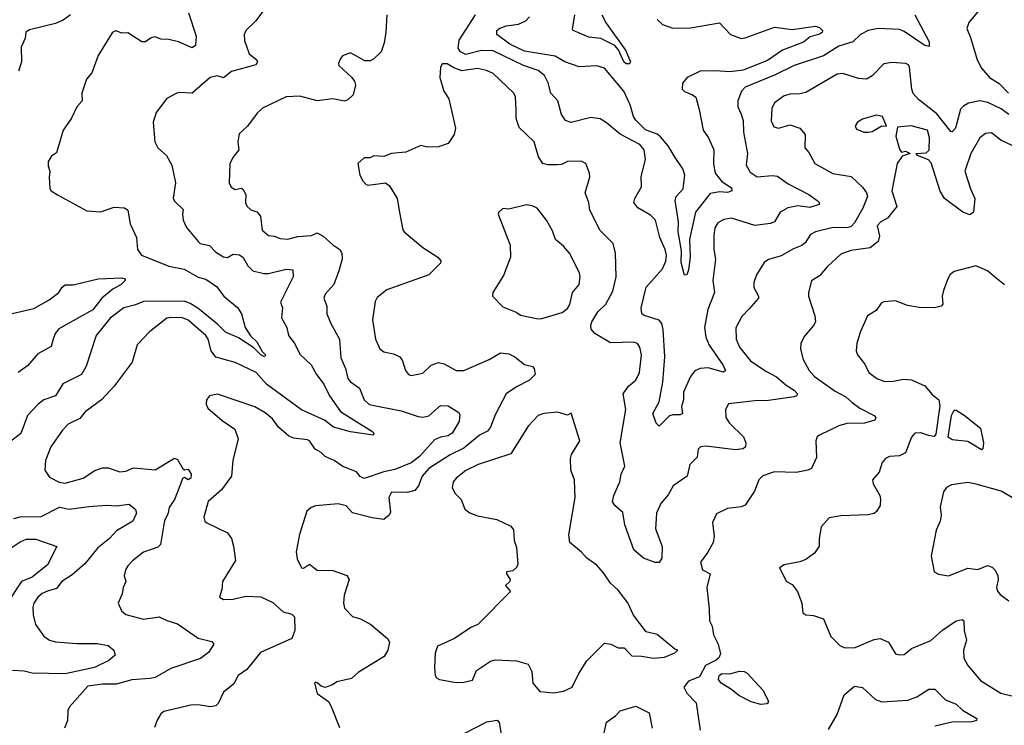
# Model space of a CAD drawing. Extents: x 1954683 to 2060285, y 904798 to 1016299.
# Tile 308 of 472: x 2011342 to 2016381, y 969480 to 973090. Entities that reach past the tile are written whole.
import ezdxf

# ---------------------------------------------------------------- set-up
doc = ezdxf.new("R2010")
doc.units = 0

msp = doc.modelspace()

# ---------------------------------------------------------------- linework, layer by layer
at = {"layer": '0CON10XD'}
for points in [[(2012603.4, 973156.6), (2012550, 973085), (2012499.2, 973035), (2012490.6, 973015), (2012493.2, 972983.2), (2012517.1, 972915), (2012556, 972885), (2012559.2, 972875), (2012550.3, 972859.7), (2012425.3, 972824.7), (2012385, 972792.5), (2012352.1, 972802.1), (2012316.2, 972795), (2012225, 972714), (2012155, 972717.1), (2012138.8, 972711.2), (2012095, 972686.2), (2012041.2, 972615), (2012024.4, 972565), (2012033.3, 972465), (2012048.6, 972435), (2012094, 972395), (2012120, 972345), (2012139.6, 972255), (2012127.5, 972177.5), (2012135, 972161.2), (2012178.3, 972118.3), (2012175.8, 972095), (2012178.1, 972065), (2012195, 972026.2), (2012254.6, 971954.6), (2012265.6, 971945.6), (2012312.5, 971935), (2012345, 971900.9), (2012385, 971877.5), (2012405, 971873.1), (2012435, 971890.8), (2012467.3, 971887.3), (2012485, 971874), (2012510.2, 971830.2), (2012535, 971805.6), (2012591.1, 971791.1), (2012615, 971791.2), (2012705, 971812.9), (2012740.5, 971810.5), (2012741.9, 971775), (2012677.3, 971645), (2012686.9, 971615), (2012682.5, 971565), (2012708.8, 971515), (2012717.1, 971475), (2012747.2, 971437.2), (2012776.5, 971376.5), (2012834.5, 971325), (2012861.2, 971275), (2012899.2, 971225), (2012927.1, 971165), (2012983.6, 971085), (2013067.9, 971032.1), (2013144.2, 970985), (2013154.3, 970975), (2013151.2, 970965), (2013035, 970980.8), (2012948.6, 971005), (2012901.4, 971041.4), (2012783.8, 971093.8), (2012604.6, 971224.6), (2012551.4, 971285), (2012445, 971335.4), (2012345, 971363.3), (2012321.5, 971395), (2012306.7, 971455), (2012293.8, 971475), (2012205, 971552.1), (2012175.3, 971565.3), (2012115, 971567.2), (2012095, 971562.1), (2012006.3, 971493.7), (2011943.5, 971426.5), (2011917.7, 971337.7), (2011825.6, 971215), (2011760, 971145), (2011676.6, 971083.4), (2011649.8, 971050.2), (2011590.1, 971019.9), (2011560.7, 970989.3), (2011501.8, 970905), (2011474, 970834), (2011471.2, 970785), (2011495, 970750), (2011543.6, 970723.6), (2011575, 970718.2), (2011666.2, 970745), (2011726.7, 970783.3), (2011765, 970797.8), (2011795, 970797.3), (2011855, 970777.5), (2011885, 970780.9), (2011925, 970796.9), (2012035, 970787.5), (2012135, 970846.9), (2012149.1, 970839.1), (2012175, 970796.2), (2012185, 970787.5), (2012205, 970790), (2012220, 970765), (2012218, 970745), (2012205, 970736.2), (2012185, 970747.5), (2012175, 970743.3), (2012165, 970714), (2012133.8, 970635), (2012106.9, 970595), (2012099.5, 970560.5), (2012083, 970527), (2012063.1, 970405), (2012048.9, 970391.1), (2011976, 970365), (2011918.5, 970321.5), (2011896, 970295), (2011883.8, 970275), (2011876.2, 970245), (2011885.8, 970215), (2011870.8, 970185), (2011867, 970153), (2011846.7, 970105), (2011863.8, 970065), (2011885, 970047.5), (2011975, 970022.7), (2012055.5, 970035.5), (2012095.6, 970015.6), (2012149.8, 969999.8), (2012255, 969925.7), (2012325, 969908.1), (2012335.6, 969895), (2012308.2, 969851.8), (2012267.6, 969822.4), (2012115, 969770.8), (2012035, 969724.6), (2012009.4, 969719.4), (2011915, 969712.1), (2011835, 969689.5), (2011765, 969690.4), (2011690.7, 969679.3), (2011596.7, 969575), (2011588.8, 969555), (2011586, 969505), (2011570.8, 969465)], [(2012205.4, 973125), (2012245.9, 973005.9), (2012241.4, 972958.6), (2012225, 972946), (2012155, 972976.9), (2012105, 972989.6), (2012065, 972990), (2012035, 973001.9), (2012015, 972996.7), (2011985, 972977.1), (2011967, 972977), (2011895, 973022.5), (2011865, 973022), (2011835, 973033.3), (2011825, 973030), (2011815, 973022.5), (2011743.1, 972906.9), (2011711.7, 972818.3), (2011684.1, 972785.9), (2011660, 972715), (2011661.2, 972675), (2011634.2, 972645), (2011605, 972583.3), (2011563.8, 972525), (2011530.7, 972409.3), (2011505, 972392.5), (2011487.5, 972365), (2011487, 972343), (2011497, 972313), (2011492.5, 972285), (2011497, 972227), (2011502.5, 972215), (2011535, 972193.3), (2011685, 972112.5), (2011755, 972107.1), (2011825, 972130.8), (2011878.3, 972128.3), (2011896.1, 972116.1), (2011908.1, 972045), (2011938.9, 971975), (2011945.3, 971915), (2011965, 971885.3), (2012105, 971829.2), (2012183.4, 971813.4), (2012255, 971772.8), (2012295, 971762.1), (2012349.1, 971725), (2012386.2, 971675), (2012456.8, 971616.8), (2012477.5, 971585), (2012495.7, 971515), (2012523.1, 971473.1), (2012555, 971442.5), (2012582.1, 971392.1), (2012599.2, 971375), (2012595, 971364.5), (2012576.2, 971375), (2012540.6, 971410.6), (2012461.5, 971461.5), (2012395, 971491.4), (2012355, 971532.5), (2012253.6, 971613.6), (2012215, 971638.7), (2012185, 971649.1), (2011975, 971648.4), (2011935, 971630.4), (2011875, 971615.3), (2011805, 971563.5), (2011733.8, 971475), (2011682.8, 971317.2), (2011658.9, 971275), (2011563.4, 971226.6), (2011524.6, 971165.4), (2011465, 971145.5), (2011436.9, 971123.1), (2011382.7, 971065), (2011347.6, 970972.4), (2011295, 970931.5)], [(2011601.4, 973115), (2011565, 973088.5), (2011525, 973070), (2011391.7, 973038.3), (2011372.9, 973027.1), (2011370, 972995), (2011350.3, 972949.7), (2011350.8, 972875), (2011335, 972827.5)], [(2013220.4, 973115), (2013215.6, 973025.6), (2013208.1, 972971.9), (2013191.1, 972925), (2013152.6, 972887.4), (2013135, 972878.9), (2013108.9, 972878.9), (2013035, 972920.8), (2012993.3, 972905), (2012981.7, 972888.3), (2012973.6, 972866.4), (2012976, 972855), (2013041.2, 972795), (2013056.2, 972775), (2013061.2, 972755), (2013048.8, 972705), (2013020.5, 972679.5), (2013005, 972674), (2012945, 972685.7), (2012865, 972675.5), (2012775, 972698.6), (2012705, 972695.7), (2012585, 972638), (2012557.6, 972612.4), (2012508, 972545), (2012464.4, 972505.6), (2012457.8, 972465), (2012464.2, 972425), (2012432.5, 972385), (2012417.3, 972352.7), (2012414.2, 972255), (2012425, 972233.8), (2012445, 972221.2), (2012475, 972227.5), (2012483.3, 972223.3), (2012498.8, 972195), (2012498.1, 972155), (2012505, 972136.2), (2012525, 972118), (2012556.3, 972106.3), (2012574.7, 972084.7), (2012583.1, 972013.1), (2012615, 971985.8), (2012645, 971983.1), (2012675, 971970), (2012715, 971967.5), (2012765, 971980), (2012835, 971986.2), (2012865, 972000), (2012895, 971983.1), (2012945, 971937.7), (2012980.8, 971915), (2012990.8, 971895), (2012992, 971865), (2012975.3, 971804.7), (2012949.1, 971735), (2012905.8, 971685), (2012898.1, 971665), (2012913.1, 971625), (2012914.5, 971585), (2012934.6, 971535), (2012978.5, 971455), (2012985, 971360), (2013010, 971305), (2013020.8, 971255), (2013035, 971237.5), (2013081.1, 971205), (2013105.4, 971145), (2013131.2, 971121.2), (2013295, 971089.6), (2013380.9, 971059.1), (2013405, 971056.4), (2013436, 971064), (2013495, 971115.7), (2013535, 971114), (2013589.7, 971079.7), (2013595, 971070), (2013590.8, 971035), (2013554.7, 970975.3), (2013535, 970960.9), (2013495, 970954.5), (2013465, 970940.4), (2013388.2, 970855), (2013345, 970822.3), (2013261.5, 970788.5), (2013205, 970776.5), (2013105, 970743.2), (2013085, 970752.1), (2013065, 970776.7), (2012995, 970803.6), (2012951.9, 970835), (2012904.7, 970854.7), (2012885, 970875.6), (2012853.4, 970893.4), (2012825, 970934.5), (2012815, 970940.4), (2012745, 970948.9), (2012719.8, 970959.8), (2012666, 971005), (2012635, 971048.6), (2012598.5, 971078.5), (2012545, 971109.5), (2012445, 971143.6), (2012355, 971174.3), (2012312.5, 971165), (2012297.5, 971145), (2012297, 971123), (2012305, 971103.3), (2012378.9, 971038.9), (2012443.3, 970995), (2012460, 970945), (2012432.2, 970835), (2012425.4, 970754.6), (2012374.7, 970685.3), (2012305.8, 970625), (2012284.2, 970545), (2012288.8, 970525), (2012300, 970515), (2012405, 970463.8), (2012425.7, 970435), (2012436.6, 970396.6), (2012447, 970323), (2012380, 970215), (2012376.1, 970173.9), (2012363.8, 970135), (2012385, 970124), (2012435, 970126), (2012498.8, 970141.2), (2012576.4, 970136.4), (2012638, 970108), (2012690.7, 970060.7)], [(2015922.7, 973115), (2015996, 972976), (2015996.9, 972953.1), (2015975, 972958.1), (2015869, 973029), (2015845, 973039.1), (2015735, 973044.8), (2015684.2, 973035), (2015645, 973014.5), (2015605, 972976.2), (2015534.8, 972955.2), (2015455.2, 972904.8), (2015305, 972856.3), (2015205, 972806.7), (2015054.8, 972745.2), (2015035.9, 972725), (2015016.9, 972675), (2015017.7, 972645), (2015034.1, 972605.9), (2015043.8, 972575), (2015046.8, 972515), (2015066.8, 972405), (2015060.4, 972345), (2015080.6, 972310.6), (2015116, 972286), (2015193.4, 972293.4), (2015219.6, 972289.6), (2015275, 972250.4), (2015380, 972195), (2015423.8, 972165), (2015433.8, 972155), (2015433.3, 972145), (2015385, 972128.5), (2015325, 972137.2), (2015272.7, 972127.3), (2015234.4, 972105), (2015205.6, 972055), (2015185, 972047.5), (2015105, 972037.3), (2014985, 972074.5), (2014945, 972068.1), (2014915, 972050), (2014899.1, 972025), (2014893.6, 971985), (2014894.4, 971914.4), (2014902.5, 971865), (2014888.9, 971755), (2014897.3, 971695), (2014863.2, 971606.8), (2014847.3, 971515), (2014852.7, 971465), (2014870.8, 971425), (2014940.7, 971325), (2014954, 971295), (2014943.9, 971286.1), (2014865, 971309.2), (2014824.2, 971305.8), (2014797.1, 971292.9), (2014775.2, 971264.8), (2014739.1, 971185), (2014738.9, 971145), (2014729.1, 971110.9), (2014733.8, 971075), (2014722.5, 971067.5), (2014685, 971068.1), (2014667.6, 971062.4), (2014615, 971010), (2014600, 971025), (2014581.9, 971075), (2014615.5, 971134.5), (2014633.5, 971235), (2014643.3, 971365), (2014635.9, 971505), (2014629, 971535), (2014615, 971553.5), (2014537.1, 971577.1), (2014525.6, 971585.6), (2014522.7, 971615), (2014548.7, 971721.3), (2014632.1, 971815), (2014649.6, 971855), (2014651.5, 971885), (2014645.5, 971915), (2014618.2, 971975), (2014595.6, 972065), (2014570.6, 972090.6), (2014505, 972128.1), (2014485.6, 972155), (2014490.6, 972175), (2014524.3, 972235), (2014522.3, 972287.7), (2014545.3, 972374.7), (2014537.2, 972425), (2014515, 972451.2), (2014415, 972503.8), (2014345, 972563.1), (2014312.8, 972582.8), (2014265, 972590), (2014165, 972564.6), (2014135, 972574.4), (2014114.5, 972605), (2014095.6, 972675), (2014059.6, 972715), (2014046.7, 972766.7), (2014028.4, 972805), (2013995, 972830), (2013920.9, 972855), (2013765, 972930.7), (2013705, 972931.7), (2013625, 972911.7), (2013597.9, 972925), (2013585.3, 972945), (2013590.6, 972985), (2013674.6, 973115)], [(2014605, 973091.2), (2014631.2, 973065), (2014685, 973046.7), (2014775, 973048.2), (2014924, 973074), (2014980, 973015), (2015035, 972994.6), (2015055, 972996.7), (2015205, 973051.2), (2015295, 973040.8), (2015415, 973056.2), (2015435, 973050.9), (2015451.4, 973035), (2015448.1, 973025), (2015435, 973016.4), (2015387.8, 973002.2), (2015353.8, 972975), (2015245.6, 972934.4), (2015169.2, 972880.8), (2015045, 972832.2), (2014976.7, 972823.3), (2014900.9, 972829.1), (2014825, 972826.1), (2014758.6, 972795), (2014733.3, 972765), (2014733.1, 972735), (2014745, 972722.5), (2014786.1, 972706.1), (2014802.9, 972692.9), (2014818.7, 972631.3), (2014840, 972525), (2014866.8, 972485), (2014894, 972425), (2014893.4, 972353.4), (2014901.2, 972305), (2014935, 972262.2), (2014985, 972229.2), (2014985.8, 972215), (2014965, 972206.7), (2014925, 972209.2), (2014875, 972201.2), (2014800, 972105), (2014770.4, 971965), (2014772.7, 971877.3), (2014765, 971810), (2014755.7, 971784.3), (2014745, 971782.5), (2014727.4, 971847.4), (2014728.3, 971908.3), (2014711.4, 972005), (2014714, 972055), (2014695.9, 972165), (2014701.2, 972185), (2014736.7, 972225), (2014745.9, 972295), (2014735, 972326.5), (2014696.9, 972385), (2014660, 972445), (2014621.3, 972491.3), (2014604.3, 972504.3), (2014545, 972526.6), (2014495, 972575.4), (2014482.5, 972595), (2014466.7, 972655), (2014433.5, 972725), (2014335, 972841.8), (2014295, 972854.8), (2014205, 972849.4), (2014131.2, 972875), (2014082.7, 972902.7), (2013925, 972929.2), (2013850, 972965), (2013784, 973015), (2013784, 973035), (2013796.2, 973045), (2013831.3, 973058.7), (2013895, 973067.8), (2013932, 973085), (2013950.8, 973105)], [(2014321.2, 973115), (2014343.1, 973073.1), (2014442.2, 972935), (2014467.1, 972875), (2014463.3, 972865), (2014445, 972863.5), (2014433.2, 972875), (2014406.4, 972936.4), (2014387.8, 972957.8), (2014316.7, 972993.3), (2014255, 973000.8), (2014175, 973034.4), (2014170.9, 973040.9), (2014182.9, 973115)], [(2016249.2, 973135), (2016200, 973075), (2016188.5, 973045), (2016208.4, 972998.4), (2016242.1, 972885), (2016265, 972842.5), (2016304.7, 972794.7), (2016355, 972763.8), (2016402, 972715)], [(2014503.9, 971433.9), (2014485, 971439.6), (2014365, 971437.5), (2014285, 971483.8), (2014266.9, 971506.9), (2014264.1, 971525), (2014270, 971545), (2014300.7, 971595), (2014341.1, 971635), (2014378.1, 971701.9), (2014393.8, 971775), (2014390.6, 971895), (2014380, 971945), (2014312, 972012), (2014259.4, 972115), (2014254.2, 972155), (2014236, 972205), (2014260, 972285), (2014258.8, 972305), (2014240, 972355), (2014215, 972365.8), (2014145.6, 972364.4), (2014115, 972349.2), (2014092.7, 972347.3), (2014045, 972346.9), (2014018.8, 972355), (2013997.9, 972387.9), (2013974.2, 972465), (2013898.7, 972538.7), (2013883.6, 972585), (2013883.6, 972625), (2013879.2, 972695), (2013870.8, 972715), (2013765.3, 972815.3), (2013730.9, 972830.9), (2013685, 972840.4), (2013605, 972827.8), (2013563.4, 972843.4), (2013530, 972865), (2013503.3, 972865), (2013496, 972845), (2013492, 972795), (2013512, 972725), (2013538, 972685), (2013572.5, 972535), (2013565, 972503.3), (2013535, 972456.7), (2013485, 972440), (2013428.3, 972438.3), (2013395, 972446.2), (2013317.9, 972412.1), (2013245, 972405.7), (2013205, 972390), (2013155, 972393.8), (2013135, 972383.3), (2013105, 972382.5), (2013072.5, 972355), (2013082.5, 972295), (2013097.5, 972265), (2013115, 972247.5), (2013125, 972243.3), (2013213.9, 972256.1), (2013235, 972240), (2013273.8, 972175), (2013287.5, 972095), (2013302, 972015), (2013310, 972005), (2013405, 971924), (2013482, 971875), (2013496.6, 971856.6), (2013495.7, 971845), (2013435, 971784.5), (2013221.4, 971708.6), (2013171.2, 971668.8), (2013161.7, 971648.3), (2013147.5, 971555), (2013162.9, 971455), (2013185, 971406), (2013205, 971391.4), (2013255, 971380.6), (2013288, 971365), (2013301.9, 971345), (2013316.9, 971295), (2013332.5, 971275), (2013345, 971270), (2013405, 971281.5), (2013447.5, 971322.5), (2013485, 971335.6), (2013515, 971328.9), (2013575, 971294.5), (2013615, 971295.4), (2013745, 971350.9), (2013803.3, 971385), (2013845, 971380.9), (2013875.8, 971365.8), (2013925, 971325.4), (2013966, 971315), (2013974.4, 971305), (2013980, 971275), (2013951.4, 971245), (2013885, 971212), (2013832.1, 971175), (2013775, 971068.6), (2013752.2, 971005), (2013735.7, 970985), (2013695, 970964.6), (2013615, 970898.6), (2013545, 970863.5), (2013435, 970794.6), (2013401.1, 970755), (2013383.6, 970705), (2013365, 970681.5), (2013325, 970670.4), (2013245, 970672), (2013231.9, 970645), (2013240.5, 970569.5), (2013233.3, 970555), (2013205, 970533.3), (2013145, 970540.5), (2013045, 970566.5), (2013013.1, 970603.1), (2012972.6, 970612.6), (2012855, 970603.3), (2012834.2, 970595), (2012810.8, 970575), (2012773.8, 970456.2), (2012757.7, 970367.7), (2012762.4, 970332.4), (2012785, 970286.2), (2012795, 970284.3), (2012825, 970304), (2012865, 970273.5), (2012945, 970272), (2013017, 970247), (2013028.8, 970225), (2013002.5, 970145), (2012998.6, 970105), (2013005, 970078.8), (2013045, 970037.1), (2013086.2, 970025), (2013139.2, 969995), (2013224.2, 969924.2), (2013234, 969905), (2013225.5, 969864.5), (2013208, 969832), (2013075, 969750), (2013040.7, 969719.3), (2012965, 969702.5), (2012943.3, 969686.7), (2012905, 969672.5), (2012885, 969680), (2012865, 969697.5), (2012855, 969700), (2012850, 969695), (2012865, 969642.5), (2012922.1, 969602.1), (2012935.4, 969575.4), (2012979.1, 969469.1)], [(2016405, 972605.7), (2016364.7, 972634.7), (2016297.2, 972667.2), (2016255, 972675.4), (2016197.3, 972662.7), (2016171.5, 972648.5), (2016157.1, 972632.9), (2016131.1, 972535), (2016115, 972515.7), (2016107.9, 972517.9), (2016035, 972609.2), (2015941.2, 972681.2), (2015915, 972711.8), (2015907.3, 972735), (2015896.4, 972846.4), (2015890, 972860), (2015876.7, 972866.7), (2015805, 972871.1), (2015765, 972864.3), (2015705, 972803.1), (2015675, 972785.6), (2015635, 972790), (2015555, 972814.5), (2015525, 972810.9), (2015365, 972718.2), (2015335, 972710.8), (2015285, 972709.6), (2015255, 972700), (2015204.3, 972665), (2015191.4, 972635), (2015187.8, 972572.2), (2015202, 972542), (2015225, 972535.6), (2015285, 972551.5), (2015335.4, 972535.4), (2015362.6, 972502.6), (2015360, 972435), (2015380.7, 972410.7), (2015411.4, 972355), (2015502.7, 972302.7), (2015597.9, 972287.9), (2015655, 972233.1), (2015675.5, 972205), (2015680.5, 972185), (2015656.9, 972125), (2015615, 972050.6), (2015595, 972030.4), (2015575, 972024.4), (2015505, 972027.4), (2015414.2, 972005), (2015389.3, 971990.7), (2015361.8, 971948.2), (2015345.5, 971934.5), (2015302, 971918), (2015238.9, 971881.1), (2015175, 971863.1), (2015152.1, 971847.9), (2015112.2, 971785), (2015098.5, 971745), (2015099.3, 971719.3), (2015123.1, 971675), (2015122.9, 971665), (2015075, 971610), (2015037.8, 971572.2), (2015007.3, 971512.7), (2015009.1, 971455), (2015025.3, 971415.3), (2015082.9, 971345), (2015161, 971291), (2015215, 971262.8), (2015265, 971219.7), (2015306.4, 971195), (2015322.5, 971175), (2015316.9, 971165), (2015305, 971160.8), (2015175, 971141.1), (2015105, 971139.6), (2014968.8, 971125), (2014954.4, 971095), (2014956.5, 971055), (2014975, 971026.5), (2015045.6, 970955), (2015057.5, 970925), (2015055.7, 970904.3), (2015045, 970894.2), (2015005, 970889.2), (2014855, 970908.8), (2014826.7, 970905), (2014815, 970892.5), (2014808.9, 970851.1), (2014771.5, 970815), (2014758.1, 970755), (2014685.6, 970705), (2014660.8, 970659.2), (2014623.5, 970615), (2014601.5, 970565), (2014596.2, 970485), (2014629.3, 970395), (2014628.2, 970335), (2014615, 970312.9), (2014595, 970312.9), (2014535, 970335.7), (2014485, 970377.1), (2014439.2, 970505), (2014428.7, 970568.7), (2014387.5, 970605), (2014375.8, 970625), (2014382.2, 970655), (2014412.7, 970725), (2014420.9, 970765), (2014439.4, 970805), (2014415.4, 970925), (2014444.6, 971095), (2014430.6, 971175), (2014458.2, 971215), (2014494.7, 971245.3), (2014514.5, 971285), (2014523.5, 971375), (2014515.3, 971415.3), (2014503.9, 971433.9)], [(2015685, 972514.4), (2015705, 972518.6), (2015755, 972547.5), (2015777.5, 972545), (2015757.5, 972595), (2015725, 972600.8), (2015655, 972582), (2015630, 972565), (2015617.5, 972545), (2015625, 972530), (2015662.5, 972515), (2015685, 972514.4)], [(2016424.9, 972444.9), (2016364.1, 972474.1), (2016315, 972511.9), (2016285, 972507.1), (2016255, 972485.8), (2016208.9, 972405), (2016179.4, 972315), (2016207.9, 972225), (2016230.9, 972175), (2016223.8, 972105), (2016205, 972091.4), (2016168.6, 972105), (2016075, 972175.6), (2016052.3, 972212.3), (2016007.3, 972357.3), (2015992.7, 972372.7), (2015937.5, 972395), (2015930, 972405), (2015980.6, 972409.4), (2015996.9, 972423.1), (2015998.5, 972485), (2015988, 972525), (2015905, 972547.1), (2015835, 972540), (2015826, 972495), (2015845, 972427.5), (2015855, 972412.5), (2015875, 972416.7), (2015900, 972405), (2015858.3, 972391.7), (2015832.2, 972355), (2015805.3, 972215), (2015830.9, 972135), (2015782.5, 972075), (2015748.8, 972055), (2015730.8, 972035), (2015741.5, 971985), (2015735.4, 971954.6), (2015695, 971922.5), (2015595, 971908.9), (2015545, 971890), (2015474.4, 971825), (2015435, 971779.2), (2015395, 971754), (2015378.8, 971695), (2015379.2, 971675), (2015410.6, 971575), (2015414.3, 971545), (2015404.3, 971525), (2015358.6, 971471.4), (2015340, 971435), (2015338.6, 971405), (2015352.2, 971352.2), (2015382.9, 971295), (2015409.2, 971265), (2015515, 971189.4), (2015569.6, 971159.6), (2015602.2, 971132.2), (2015642.3, 971102.3), (2015714.5, 971064.5), (2015724, 971055), (2015718.8, 971041.2), (2015665, 971025.5), (2015575, 971024.2), (2015535, 971011.8), (2015435, 970964.2), (2015424, 970955), (2015417.1, 970935), (2015420.3, 970849.7), (2015395, 970794), (2015375.5, 970784.5), (2015315, 970773.3), (2015205, 970777.5), (2015145, 970756.7), (2015125, 970736.2), (2015102, 970678), (2015055, 970605.6), (2015035, 970597.1), (2014965, 970588.5), (2014908.3, 970561.7), (2014888.3, 970518.3), (2014896, 970445), (2014891.2, 970415), (2014863.8, 970365), (2014826.2, 970315), (2014836.7, 970275), (2014875.6, 970255), (2014859.4, 970185), (2014870, 970075), (2014871.9, 970015), (2014886.4, 969986.4), (2014893.2, 969943.2), (2014916.9, 969895), (2014928.8, 969845), (2014920, 969825), (2014906.4, 969813.6), (2014852.5, 969785), (2014821.7, 969728.3), (2014765, 969705.7), (2014741.4, 969675), (2014756.2, 969645), (2014804.2, 969595), (2014824.4, 969455)], [(2013995, 971560), (2014015, 971561.2), (2014118.7, 971591.3), (2014145, 971612), (2014157.2, 971632.8), (2014171.9, 971695), (2014204.4, 971735.6), (2014210.8, 971775), (2014207.5, 971795), (2014155.3, 971895.3), (2014125, 971930.8), (2014084.2, 971965), (2014069.2, 972009.2), (2014038.9, 972065), (2013990.8, 972125), (2013965, 972137.8), (2013935, 972143.1), (2013845, 972121.2), (2013815, 972123.3), (2013794.1, 972105.9), (2013791.2, 972095), (2013852.7, 971937.3), (2013853.3, 971875), (2013817.9, 971782.1), (2013763.3, 971695), (2013762.5, 971675), (2013815, 971620.8), (2013883, 971593), (2013905, 971578), (2013995, 971560)], [(2016382.8, 971732.8), (2016330, 971775), (2016295, 971804.3), (2016235, 971830), (2016125, 971801.2), (2016104.1, 971785.9), (2016091.2, 971765), (2016070, 971705), (2016063.3, 971675), (2016066.2, 971635), (2016057.5, 971625), (2016024.2, 971615.8), (2015945, 971617.5), (2015885, 971628.1), (2015825, 971650.8), (2015765, 971646), (2015750.9, 971639.1), (2015725, 971602), (2015681.2, 971575), (2015644.4, 971495), (2015625.7, 971434.3), (2015622.9, 971395), (2015629.4, 971375), (2015667.2, 971327.2), (2015688, 971285), (2015728.8, 971255), (2015765, 971241.4), (2015805, 971238.6), (2015865, 971250), (2015906.7, 971246.7), (2015975, 971217.1), (2016012, 971172), (2016046, 971145), (2016051.4, 971115), (2016031.3, 970968.7), (2016021.9, 970958.1), (2015992.4, 970962.4), (2015953.2, 970976.8), (2015922.5, 970975), (2015906.1, 970953.9), (2015876.2, 970873.8), (2015845, 970857.8), (2015794.2, 970855.8), (2015773.3, 970845), (2015756.2, 970825), (2015741.2, 970775), (2015706.2, 970735), (2015709.2, 970715), (2015744.2, 970655), (2015747, 970637), (2015745.7, 970604.3), (2015726.7, 970573.3), (2015715, 970564.2), (2015683.4, 970556.6), (2015545, 970551.2), (2015485, 970542), (2015444.2, 970495), (2015433.1, 970435), (2015434.2, 970395.8), (2015408.9, 970361.1), (2015365, 970327.5), (2015335, 970316), (2015255, 970301.2), (2015230, 970285), (2015266.7, 970215), (2015295, 970200), (2015322.5, 970165), (2015344, 970105), (2015350, 970055), (2015365.8, 970045.8), (2015405, 970041.1), (2015455, 970024), (2015493.6, 969933.6), (2015538.7, 969888.7), (2015564.1, 969875.9), (2015617.5, 969877.5), (2015715, 969919.4), (2015745, 969923.1), (2015788, 969905), (2015825, 969846.2), (2015845, 969840), (2015868.3, 969841.7), (2015906.9, 969873.1), (2016005, 969913.8), (2016065, 969966.2), (2016135, 970014.4), (2016165, 970021.2), (2016173.8, 970013.8), (2016175.8, 969965), (2016188.1, 969915), (2016171.8, 969865), (2016174, 969824), (2016194.4, 969785), (2016258.7, 969708.7), (2016362.5, 969645), (2016545, 969600.4)], [(2011235, 971572.2), (2011415, 971612.9), (2011493.5, 971656.5), (2011541.4, 971695), (2011558.5, 971721.5), (2011575, 971732.9), (2011615, 971733.3), (2011744, 971764), (2011865, 971769.5), (2011881.2, 971765), (2011882, 971755), (2011860.8, 971735), (2011819.1, 971710.9), (2011762.5, 971665), (2011715.6, 971605), (2011542.4, 971507.6), (2011523.3, 971485), (2011512.9, 971455), (2011502.5, 971417.5), (2011435, 971380.9), (2011381.1, 971318.9), (2011333.3, 971285)], [(2016265, 970888.8), (2016195, 970931.1), (2016115, 970941.2), (2016094.5, 970954.5), (2016110, 971065), (2016125, 971092.5), (2016135, 971092.5), (2016175, 971066.2), (2016259.5, 970999.5), (2016274.4, 970925), (2016271.2, 970895), (2016265, 970888.8)], [(2014075, 969645.8), (2014125, 969654.7), (2014169.4, 969675), (2014203.1, 969745), (2014245, 969810), (2014335, 969899.2), (2014367.5, 969895), (2014405, 969876.7), (2014435, 969876.2), (2014475, 969834.4), (2014525, 969833.3), (2014585, 969822.9), (2014641.7, 969828.3), (2014695, 969850), (2014710, 969865), (2014695, 969870), (2014604.1, 969944.1), (2014548.6, 969958.6), (2014483.3, 970043.3), (2014455, 970106.2), (2014405, 970171.2), (2014365, 970206.2), (2014330.3, 970260.3), (2014295, 970298.8), (2014243.8, 970335), (2014218, 970365), (2014157.5, 970415), (2014151.9, 970455), (2014184.4, 970645), (2014183.5, 970685), (2014180.9, 970735), (2014163.1, 970785), (2014160.9, 970845), (2014165.5, 970865), (2014208.6, 970935), (2014165, 971077.5), (2014145, 971066.7), (2014095, 971082.5), (2014025, 971075.6), (2013995, 971065.6), (2013945, 971010), (2013855, 970869.1), (2013688.6, 970815), (2013625, 970783.2), (2013575, 970743.6), (2013559.6, 970725), (2013554.6, 970694.6), (2013570.6, 970665), (2013601.4, 970635), (2013619.4, 970585), (2013645, 970566.2), (2013685, 970551.5), (2013783.4, 970533.4), (2013855, 970498.8), (2013869.7, 970479.7), (2013873.1, 970425), (2013885, 970390), (2013891.2, 970305), (2013885, 970287.5), (2013865, 970270), (2013832.5, 970265), (2013832.5, 970255), (2013852.5, 970225), (2013850, 970215), (2013827.5, 970195), (2013853.3, 970165), (2013686.2, 969995), (2013650.3, 969979.7), (2013566.7, 969923.3), (2013480, 969885), (2013468.8, 969848.8), (2013464.3, 969775), (2013468.8, 969735), (2013475, 969722.5), (2013490, 969715), (2013575, 969699.2), (2013615, 969700), (2013658.8, 969711.2), (2013680.3, 969759.7), (2013751.2, 969808.8), (2013775, 969814), (2013885, 969809.2), (2013945, 969793.3), (2013962.9, 969755), (2013968, 969695), (2014003.5, 969653.5), (2014075, 969645.8)], [(2016435, 970636.7), (2016365, 970677.9), (2016236.7, 970713.3), (2016195, 970721.4), (2016110, 970710), (2016085, 970696.7), (2016069.2, 970675), (2016053, 970597), (2016057.1, 970555), (2016052.5, 970525), (2016032.1, 970477.9), (2016007.1, 970345), (2016022.5, 970265), (2016045, 970253.3), (2016095, 970244), (2016195, 970283.1), (2016245, 970276.9), (2016295, 970297.1), (2016318.7, 970288.7), (2016333.6, 970273.6), (2016347.8, 970245), (2016350, 970225), (2016341.8, 970185), (2016346.9, 970166.9), (2016359.8, 970149.8), (2016405, 970116.2)], [(2011311.5, 970538.5), (2011345, 970546.5), (2011451.2, 970548.8), (2011545, 970595.3), (2011595, 970586.4), (2011695, 970599.3), (2011785.4, 970605.4), (2011837.6, 970602.4), (2011902.1, 970612.1), (2011934.4, 970584.4), (2011940, 970565), (2011921.4, 970525), (2011837.8, 970475), (2011802.1, 970435), (2011742.5, 970387.5), (2011675, 970305.4), (2011610, 970250), (2011558.1, 970215), (2011529.9, 970180.1), (2011484.4, 970165.6), (2011457.5, 970155), (2011434.5, 970135), (2011414.7, 970105.3), (2011410, 970085), (2011410.9, 970045), (2011422.5, 969995), (2011465, 969935.6), (2011494.2, 969915), (2011525, 969906.1), (2011635, 969897.5), (2011737.9, 969897.9), (2011795, 969887.5), (2011824, 969865), (2011830.7, 969839.3), (2011798, 969812), (2011725, 969776.4), (2011575, 969742.9), (2011405, 969746.7), (2011365, 969757.5), (2011305, 969759.7)], [(2011173.5, 970306.5), (2011345, 970418.8), (2011375, 970432.2), (2011425, 970432.2), (2011532.5, 970395), (2011485, 970301.1), (2011405, 970238.2), (2011351.4, 970215), (2011278.5, 970105)], [(2012690.7, 970060.7), (2012735, 970048), (2012747.5, 970035), (2012750, 969965), (2012735, 969923.8), (2012575, 969852.5), (2012505, 969765.6), (2012459.2, 969735), (2012438.3, 969691.7), (2012385, 969648.8), (2012357.8, 969592.2), (2012345, 969578.6), (2012316.4, 969573.6), (2012255, 969584.5), (2012217.2, 969582.8), (2012080.3, 969549.7), (2012065, 969538.8), (2012045, 969506.7), (2012032.3, 969467.7)], [(2015135, 969586.2), (2015085, 969599.2), (2015022.4, 969632.4), (2014985, 969663.3), (2014931.2, 969695), (2014918.8, 969715), (2014921.2, 969735), (2014935.8, 969744.2), (2014976.1, 969743.9), (2015026.4, 969756.4), (2015050, 969755), (2015065, 969746.7), (2015147.6, 969657.6), (2015173.3, 969605), (2015172.5, 969595), (2015165, 969590), (2015135, 969586.2)], [(2015481.5, 969458.5), (2015525.4, 969535), (2015560.9, 969635), (2015615, 969680), (2015655, 969673.8), (2015721.5, 969611.5), (2015755, 969600.7), (2015888, 969608), (2015933.1, 969625), (2015995, 969664.3), (2016025, 969664), (2016079.4, 969609.4), (2016135, 969587.3), (2016167.2, 969557.2), (2016240, 969515), (2016238.1, 969505), (2016215, 969496.9), (2016115, 969496.2), (2016024.7, 969474.7)], [(2014316.7, 969363.3), (2014344.7, 969495), (2014391.4, 969528.6), (2014415, 969553.5), (2014495, 969577.8), (2014563.2, 969543.2), (2014578.2, 969465)], [(2013620, 969440), (2013732.8, 969497.2), (2013785, 969505.3), (2013795.5, 969494.5), (2013805.5, 969435)]]:
    msp.add_lwpolyline(points, dxfattribs=at)

doc.saveas('drawing.dxf')
